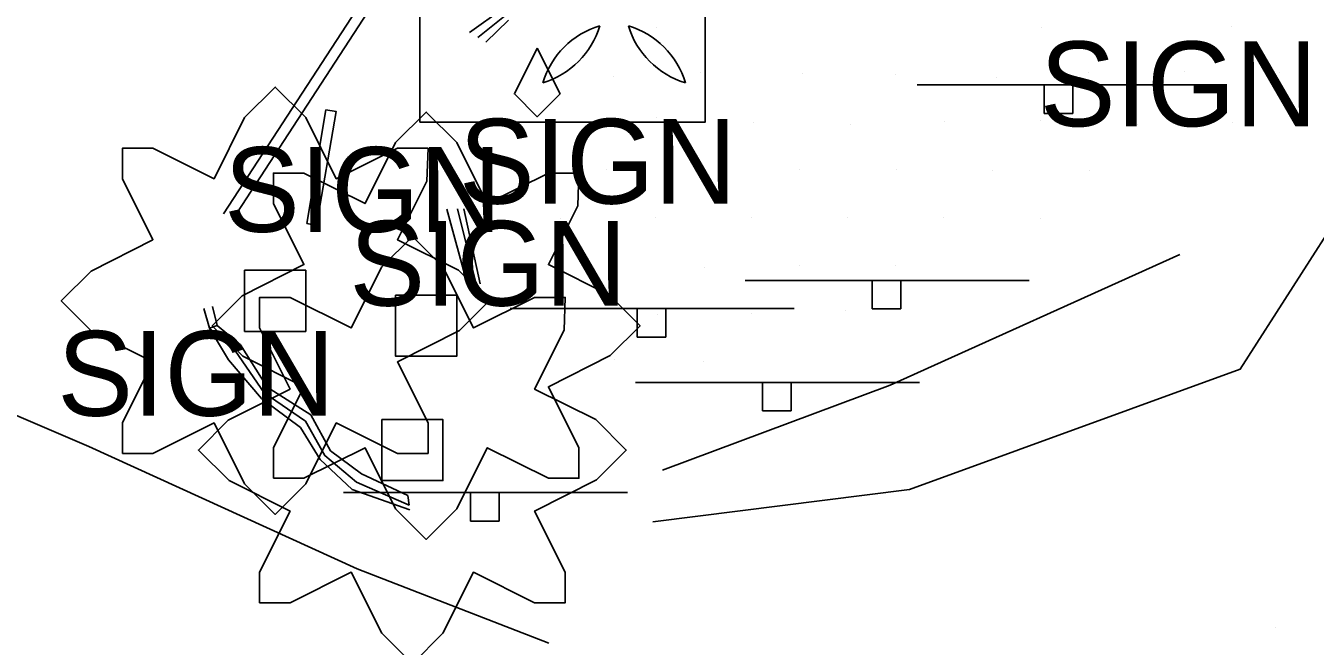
# Model space of a CAD drawing. Extents: x 1602514 to 1609837, y 863887 to 871157.
# Drawn here: x 1604719.6 to 1604814.6, y 866952.9 to 866998.7 of the extents above; entities that cross this region are included whole.
import ezdxf

# ---------------------------------------------------------------- set-up
doc = ezdxf.new("R2010")
doc.units = 0
for name, color, linetype in [('Environmental-New trees', 7, 'Continuous'), ('Photo-Anchor', 7, 'Continuous'), ('Roadway-Signs', 7, 'Continuous'), ('Survey-Curbs', 7, 'Continuous'), ('Survey-Edge of pavement', 7, 'Continuous'), ('Survey-Flow line', 7, 'Continuous'), ('Survey-Ridge Lines', 7, 'Continuous'), ('Survey-Signs', 7, 'Continuous'), ('Survey-Spot dirt', 7, 'Continuous'), ('Survey-Walls', 7, 'Continuous'), ('USER-Landscape', 7, 'Continuous'), ('Utility-Pole', 7, 'Continuous'), ('Utility-Water', 7, 'Continuous')]:
    doc.layers.add(name, color=color, linetype=linetype)

msp = doc.modelspace()

# ---------------------------------------------------------------- linework, layer by layer
at = {"layer": 'Environmental-New trees'}
for points in [[(1604726.751, 866967.151), (1604726.751, 866969.401), (1604729.001, 866973.902), (1604724.5, 866976.152), (1604722.25, 866978.403), (1604724.442, 866980.595), (1604729.001, 866982.903), (1604726.751, 866987.404), (1604726.751, 866989.654), (1604729.001, 866989.654), (1604733.502, 866987.404), (1604735.752, 866991.905), (1604738.002, 866994.155), (1604740.253, 866991.905), (1604742.503, 866987.404), (1604747.004, 866989.654), (1604749.254, 866989.654), (1604749.171, 866987.229), (1604747.004, 866982.903), (1604751.504, 866980.653), (1604753.754, 866978.403), (1604751.563, 866976.211), (1604747.004, 866973.902), (1604749.254, 866969.401), (1604749.254, 866967.151), (1604747.004, 866967.151), (1604742.503, 866969.401), (1604740.253, 866964.9), (1604738.002, 866962.65), (1604735.752, 866964.9), (1604733.502, 866969.401), (1604729.001, 866967.151)], [(1604726.751, 866967.151), (1604726.751, 866969.401), (1604729.001, 866973.902), (1604724.5, 866976.152), (1604722.25, 866978.403), (1604724.442, 866980.595), (1604729.001, 866982.903), (1604726.751, 866987.404), (1604726.751, 866989.654), (1604729.001, 866989.654), (1604733.502, 866987.404), (1604735.752, 866991.905), (1604738.002, 866994.155), (1604740.253, 866991.905), (1604742.503, 866987.404), (1604747.004, 866989.654), (1604749.254, 866989.654), (1604749.171, 866987.229), (1604747.004, 866982.903), (1604751.504, 866980.653), (1604753.754, 866978.403), (1604751.563, 866976.211), (1604747.004, 866973.902), (1604749.254, 866969.401), (1604749.254, 866967.151), (1604747.004, 866967.151), (1604742.503, 866969.401), (1604740.253, 866964.9), (1604738.002, 866962.65), (1604735.752, 866964.9), (1604733.502, 866969.401), (1604729.001, 866967.151)], [(1604737.867, 866965.316), (1604737.867, 866967.566), (1604740.117, 866972.067), (1604735.617, 866974.317), (1604733.366, 866976.568), (1604735.558, 866978.76), (1604740.117, 866981.068), (1604737.867, 866985.569), (1604737.867, 866987.819), (1604740.117, 866987.819), (1604744.618, 866985.569), (1604746.868, 866990.07), (1604749.119, 866992.32), (1604751.369, 866990.07), (1604753.619, 866985.569), (1604758.12, 866987.819), (1604760.37, 866987.819), (1604760.287, 866985.394), (1604758.12, 866981.068), (1604762.621, 866978.818), (1604764.871, 866976.568), (1604762.679, 866974.376), (1604758.12, 866972.067), (1604760.37, 866967.566), (1604760.37, 866965.316), (1604758.12, 866965.316), (1604753.619, 866967.566), (1604751.369, 866963.066), (1604749.119, 866960.815), (1604746.868, 866963.066), (1604744.618, 866967.566), (1604740.117, 866965.316)], [(1604737.867, 866965.316), (1604737.867, 866967.566), (1604740.117, 866972.067), (1604735.617, 866974.317), (1604733.366, 866976.568), (1604735.558, 866978.76), (1604740.117, 866981.068), (1604737.867, 866985.569), (1604737.867, 866987.819), (1604740.117, 866987.819), (1604744.618, 866985.569), (1604746.868, 866990.07), (1604749.119, 866992.32), (1604751.369, 866990.07), (1604753.619, 866985.569), (1604758.12, 866987.819), (1604760.37, 866987.819), (1604760.287, 866985.394), (1604758.12, 866981.068), (1604762.621, 866978.818), (1604764.871, 866976.568), (1604762.679, 866974.376), (1604758.12, 866972.067), (1604760.37, 866967.566), (1604760.37, 866965.316), (1604758.12, 866965.316), (1604753.619, 866967.566), (1604751.369, 866963.066), (1604749.119, 866960.815), (1604746.868, 866963.066), (1604744.618, 866967.566), (1604740.117, 866965.316)], [(1604736.851, 866956.148), (1604736.851, 866958.398), (1604739.102, 866962.899), (1604734.601, 866965.149), (1604732.351, 866967.4), (1604734.543, 866969.592), (1604739.102, 866971.9), (1604736.851, 866976.401), (1604736.851, 866978.652), (1604739.102, 866978.652), (1604743.603, 866976.401), (1604745.853, 866980.902), (1604748.103, 866983.152), (1604750.354, 866980.902), (1604752.604, 866976.401), (1604757.105, 866978.652), (1604759.355, 866978.652), (1604759.272, 866976.226), (1604757.105, 866971.9), (1604761.605, 866969.65), (1604763.855, 866967.4), (1604761.664, 866965.208), (1604757.105, 866962.899), (1604759.355, 866958.398), (1604759.355, 866956.148), (1604757.105, 866956.148), (1604752.604, 866958.398), (1604750.354, 866953.898), (1604748.103, 866951.647), (1604745.853, 866953.898), (1604743.603, 866958.398), (1604739.102, 866956.148)], [(1604736.851, 866956.148), (1604736.851, 866958.398), (1604739.102, 866962.899), (1604734.601, 866965.149), (1604732.351, 866967.4), (1604734.543, 866969.592), (1604739.102, 866971.9), (1604736.851, 866976.401), (1604736.851, 866978.652), (1604739.102, 866978.652), (1604743.603, 866976.401), (1604745.853, 866980.902), (1604748.103, 866983.152), (1604750.354, 866980.902), (1604752.604, 866976.401), (1604757.105, 866978.652), (1604759.355, 866978.652), (1604759.272, 866976.226), (1604757.105, 866971.9), (1604761.605, 866969.65), (1604763.855, 866967.4), (1604761.664, 866965.208), (1604757.105, 866962.899), (1604759.355, 866958.398), (1604759.355, 866956.148), (1604757.105, 866956.148), (1604752.604, 866958.398), (1604750.354, 866953.898), (1604748.103, 866951.647), (1604745.853, 866953.898), (1604743.603, 866958.398), (1604739.102, 866956.148)], [(1604735.752, 866980.653), (1604740.253, 866980.653), (1604740.253, 866976.152), (1604735.752, 866976.152)], [(1604735.752, 866980.653), (1604740.253, 866980.653), (1604740.253, 866976.152), (1604735.752, 866976.152)], [(1604746.868, 866978.818), (1604751.369, 866978.818), (1604751.369, 866974.317), (1604746.868, 866974.317)], [(1604746.868, 866978.818), (1604751.369, 866978.818), (1604751.369, 866974.317), (1604746.868, 866974.317)], [(1604745.853, 866969.65), (1604750.354, 866969.65), (1604750.354, 866965.149), (1604745.853, 866965.149)], [(1604745.853, 866969.65), (1604750.354, 866969.65), (1604750.354, 866965.149), (1604745.853, 866965.149)]]:
    msp.add_lwpolyline(points, close=True, dxfattribs=at)
at = {"layer": 'Photo-Anchor'}
for centre, radius, start, end in [((1604755.904, 867000.481), 6.269, 286.71789, 343.27643), ((1604763.725, 866992.659), 6.287, 106.80488, 163.18944), ((1604755.904, 867000.481), 6.269, 286.71789, 343.27643), ((1604763.725, 866992.659), 6.287, 106.80488, 163.18944), ((1604770.011, 867000.481), 6.269, 196.72358, 253.28211), ((1604762.19, 866992.659), 6.287, 16.81056, 73.19512), ((1604770.011, 867000.481), 6.269, 196.72358, 253.28211), ((1604762.19, 866992.659), 6.287, 16.81056, 73.19512)]:
    msp.add_arc(centre, radius, start, end, dxfattribs=at)
at = {"layer": 'Roadway-Signs'}
for p, q in [((1604785.283, 866994.314), (1604806.185, 866994.314)), ((1604785.283, 866994.314), (1604806.185, 866994.314)), ((1604794.634, 866992.213), (1604794.634, 866994.314)), ((1604794.634, 866992.213), (1604794.634, 866994.314)), ((1604795.684, 866994.314), (1604795.684, 866994.314)), ((1604795.684, 866994.314), (1604795.684, 866994.314)), ((1604796.734, 866994.314), (1604796.734, 866992.213)), ((1604796.734, 866994.314), (1604796.734, 866992.213)), ((1604796.734, 866992.213), (1604794.634, 866992.213)), ((1604796.734, 866992.213), (1604794.634, 866992.213)), ((1604772.611, 866979.907), (1604793.513, 866979.907)), ((1604772.611, 866979.907), (1604793.513, 866979.907)), ((1604781.962, 866977.806), (1604781.962, 866979.907)), ((1604781.962, 866977.806), (1604781.962, 866979.907)), ((1604783.012, 866979.907), (1604783.012, 866979.907)), ((1604783.012, 866979.907), (1604783.012, 866979.907)), ((1604784.062, 866979.907), (1604784.062, 866977.806)), ((1604784.062, 866979.907), (1604784.062, 866977.806)), ((1604755.314, 866977.827), (1604776.215, 866977.827)), ((1604755.314, 866977.827), (1604776.215, 866977.827)), ((1604764.664, 866975.727), (1604764.664, 866977.827)), ((1604764.664, 866975.727), (1604764.664, 866977.827)), ((1604765.714, 866977.827), (1604765.714, 866977.827)), ((1604765.714, 866977.827), (1604765.714, 866977.827)), ((1604766.765, 866977.827), (1604766.765, 866975.727)), ((1604766.765, 866977.827), (1604766.765, 866975.727)), ((1604784.062, 866977.806), (1604781.962, 866977.806)), ((1604784.062, 866977.806), (1604781.962, 866977.806)), ((1604766.765, 866975.727), (1604764.664, 866975.727)), ((1604766.765, 866975.727), (1604764.664, 866975.727)), ((1604764.543, 866972.384), (1604785.445, 866972.384)), ((1604764.543, 866972.384), (1604785.445, 866972.384)), ((1604773.894, 866970.284), (1604773.894, 866972.384)), ((1604773.894, 866970.284), (1604773.894, 866972.384)), ((1604774.944, 866972.384), (1604774.944, 866972.384)), ((1604774.944, 866972.384), (1604774.944, 866972.384)), ((1604775.994, 866972.384), (1604775.994, 866970.284)), ((1604775.994, 866972.384), (1604775.994, 866970.284)), ((1604775.994, 866970.284), (1604773.894, 866970.284)), ((1604775.994, 866970.284), (1604773.894, 866970.284)), ((1604743.035, 866964.268), (1604763.936, 866964.268)), ((1604743.035, 866964.268), (1604763.936, 866964.268)), ((1604752.385, 866962.168), (1604752.385, 866964.268)), ((1604752.385, 866962.168), (1604752.385, 866964.268)), ((1604753.435, 866964.268), (1604753.435, 866964.268)), ((1604753.435, 866964.268), (1604753.435, 866964.268)), ((1604754.485, 866964.268), (1604754.485, 866962.168)), ((1604754.485, 866964.268), (1604754.485, 866962.168)), ((1604754.485, 866962.168), (1604752.385, 866962.168)), ((1604754.485, 866962.168), (1604752.385, 866962.168))]:
    msp.add_line(p, q, dxfattribs=at)
at = {"layer": 'Survey-Curbs'}
msp.add_line((1604733.384, 866977.984), (1604733.717, 866976.591), dxfattribs=at)
msp.add_line((1604733.384, 866977.984), (1604733.717, 866976.591), dxfattribs=at)
for points in [[(1604750.468, 867009.422), (1604748.668, 867007.071), (1604734.2, 866984.803)], [(1604750.468, 867009.422), (1604748.668, 867007.071), (1604734.2, 866984.803)], [(1604751.134, 867009.246), (1604749.28, 867006.583), (1604734.856, 866984.363)], [(1604751.134, 867009.246), (1604749.28, 867006.583), (1604734.856, 866984.363)], [(1604732.755, 866977.843), (1604733.153, 866976.391), (1604733.717, 866976.591)], [(1604732.755, 866977.843), (1604733.153, 866976.391), (1604733.717, 866976.591)]]:
    msp.add_lwpolyline(points, dxfattribs=at)
at = {"layer": 'Survey-Edge of pavement'}
msp.add_lwpolyline([(1604758.149, 866953.175), (1604744.028, 866958.634), (1604724.271, 866967.658), (1604705.348, 866975.774), (1604699.377, 866979.717)], dxfattribs=at)
msp.add_lwpolyline([(1604758.149, 866953.175), (1604744.028, 866958.634), (1604724.271, 866967.658), (1604705.348, 866975.774), (1604699.377, 866979.717)], dxfattribs=at)
at = {"layer": 'Survey-Flow line'}
msp.add_lwpolyline([(1604765.819, 866962.111), (1604784.702, 866964.494), (1604809.066, 866973.355), (1604820.759, 866991.644)], dxfattribs=at)
msp.add_lwpolyline([(1604765.819, 866962.111), (1604784.702, 866964.494), (1604809.066, 866973.355), (1604820.759, 866991.644)], dxfattribs=at)
at = {"layer": 'Survey-Ridge Lines'}
for p, q in [((1604753.517, 866997.476), (1604755.184, 866999.097)), ((1604753.517, 866997.476), (1604755.184, 866999.097)), ((1604753.1, 866979.643), (1604751.893, 866985.19)), ((1604753.1, 866979.643), (1604751.893, 866985.19))]:
    msp.add_line(p, q, dxfattribs=at)
for points in [[(1604766.51, 866965.914), (1604783.276, 866972.195), (1604804.627, 866981.823)], [(1604766.51, 866965.914), (1604783.276, 866972.195), (1604804.627, 866981.823)], [(1604733.153, 866976.391), (1604734.564, 866974.057), (1604736.981, 866971.212), (1604739.853, 866969.075), (1604741.308, 866966.697), (1604743.67, 866964.486), (1604747.908, 866962.99)], [(1604733.153, 866976.391), (1604734.564, 866974.057), (1604736.981, 866971.212), (1604739.853, 866969.075), (1604741.308, 866966.697), (1604743.67, 866964.486), (1604747.908, 866962.99)]]:
    msp.add_lwpolyline(points, dxfattribs=at)
at = {"layer": 'Survey-Signs'}
msp.add_lwpolyline([(1604741.718, 866992.487), (1604742.479, 866992.366), (1604741.054, 866983.944), (1604740.332, 866984.102)], close=True, dxfattribs=at)
msp.add_lwpolyline([(1604741.718, 866992.487), (1604742.479, 866992.366), (1604741.054, 866983.944), (1604740.332, 866984.102)], close=True, dxfattribs=at)
at = {"layer": 'Survey-Spot dirt'}
for p, q in [((1604766.082, 866998.545), (1604766.082, 866998.545)), ((1604766.082, 866998.545), (1604766.082, 866998.545)), ((1604794.457, 866998.536), (1604794.457, 866998.536)), ((1604794.457, 866998.536), (1604794.457, 866998.536)), ((1604808.403, 866998.655), (1604808.403, 866998.655)), ((1604808.403, 866998.655), (1604808.403, 866998.655)), ((1604769.306, 866995.211), (1604769.306, 866995.211)), ((1604769.306, 866995.211), (1604769.306, 866995.211)), ((1604776.822, 866995.147), (1604776.822, 866995.147)), ((1604776.822, 866995.147), (1604776.822, 866995.147)), ((1604783.678, 866995.063), (1604783.678, 866995.063)), ((1604783.678, 866995.063), (1604783.678, 866995.063)), ((1604797.913, 866995.23), (1604797.913, 866995.23)), ((1604797.913, 866995.23), (1604797.913, 866995.23)), ((1604804.987, 866995.327), (1604804.987, 866995.327)), ((1604804.987, 866995.327), (1604804.987, 866995.327)), ((1604811.934, 866995.253), (1604811.934, 866995.253)), ((1604811.934, 866995.253), (1604811.934, 866995.253)), ((1604762.941, 866994.962), (1604762.941, 866994.962)), ((1604762.941, 866994.962), (1604762.941, 866994.962)), ((1604791.089, 866994.859), (1604791.089, 866994.859)), ((1604791.089, 866994.859), (1604791.089, 866994.859)), ((1604766.063, 866991.949), (1604766.063, 866991.949)), ((1604766.063, 866991.949), (1604766.063, 866991.949)), ((1604773.219, 866991.565), (1604773.219, 866991.565)), ((1604773.219, 866991.565), (1604773.219, 866991.565)), ((1604780.346, 866991.422), (1604780.346, 866991.422)), ((1604780.346, 866991.422), (1604780.346, 866991.422)), ((1604787.274, 866991.602), (1604787.274, 866991.602)), ((1604787.274, 866991.602), (1604787.274, 866991.602)), ((1604794.363, 866991.68), (1604794.363, 866991.68)), ((1604794.363, 866991.68), (1604794.363, 866991.68)), ((1604801.473, 866991.408), (1604801.473, 866991.408)), ((1604801.473, 866991.408), (1604801.473, 866991.408)), ((1604808.511, 866991.522), (1604808.511, 866991.522)), ((1604808.511, 866991.522), (1604808.511, 866991.522)), ((1604762.408, 866988.088), (1604762.408, 866988.088)), ((1604762.408, 866988.088), (1604762.408, 866988.088)), ((1604769.499, 866988.179), (1604769.499, 866988.179)), ((1604769.499, 866988.179), (1604769.499, 866988.179)), ((1604776.624, 866988.055), (1604776.624, 866988.055)), ((1604776.624, 866988.055), (1604776.624, 866988.055)), ((1604783.726, 866988.085), (1604783.726, 866988.085)), ((1604783.726, 866988.085), (1604783.726, 866988.085)), ((1604790.796, 866988.016), (1604790.796, 866988.016)), ((1604790.796, 866988.016), (1604790.796, 866988.016)), ((1604797.95, 866987.999), (1604797.95, 866987.999)), ((1604797.95, 866987.999), (1604797.95, 866987.999)), ((1604759.001, 866984.465), (1604759.001, 866984.465)), ((1604759.001, 866984.465), (1604759.001, 866984.465)), ((1604766.02, 866984.534), (1604766.02, 866984.534)), ((1604766.02, 866984.534), (1604766.02, 866984.534)), ((1604773.084, 866984.51), (1604773.084, 866984.51)), ((1604773.084, 866984.51), (1604773.084, 866984.51)), ((1604780.177, 866984.544), (1604780.177, 866984.544)), ((1604780.177, 866984.544), (1604780.177, 866984.544)), ((1604787.188, 866984.555), (1604787.188, 866984.555)), ((1604787.188, 866984.555), (1604787.188, 866984.555)), ((1604794.375, 866984.47), (1604794.375, 866984.47)), ((1604794.375, 866984.47), (1604794.375, 866984.47)), ((1604762.568, 866980.92), (1604762.568, 866980.92)), ((1604762.568, 866980.92), (1604762.568, 866980.92)), ((1604769.585, 866980.861), (1604769.585, 866980.861)), ((1604769.585, 866980.861), (1604769.585, 866980.861)), ((1604776.642, 866981.006), (1604776.642, 866981.006)), ((1604776.642, 866981.006), (1604776.642, 866981.006)), ((1604783.705, 866980.987), (1604783.705, 866980.987)), ((1604783.705, 866980.987), (1604783.705, 866980.987)), ((1604766.142, 866977.414), (1604766.142, 866977.414)), ((1604766.142, 866977.414), (1604766.142, 866977.414)), ((1604773.107, 866977.457), (1604773.107, 866977.457)), ((1604773.107, 866977.457), (1604773.107, 866977.457)), ((1604780.024, 866977.72), (1604780.024, 866977.72)), ((1604780.024, 866977.72), (1604780.024, 866977.72)), ((1604762.978, 866974.077), (1604762.978, 866974.077)), ((1604762.978, 866974.077), (1604762.978, 866974.077)), ((1604769.51, 866973.916), (1604769.51, 866973.916)), ((1604769.51, 866973.916), (1604769.51, 866973.916)), ((1604811.647, 866954.35), (1604811.647, 866954.35)), ((1604811.647, 866954.35), (1604811.647, 866954.35))]:
    msp.add_line(p, q, dxfattribs=at)
at = {"layer": 'Survey-Walls'}
for p, q in [((1604752.169, 866979.587), (1604750.644, 866985.147)), ((1604752.169, 866979.587), (1604750.644, 866985.147)), ((1604752.8, 866979.625), (1604751.43, 866985.174)), ((1604752.8, 866979.625), (1604751.43, 866985.174)), ((1604747.76, 866964.06), (1604747.859, 866963.343)), ((1604747.76, 866964.06), (1604747.859, 866963.343))]:
    msp.add_line(p, q, dxfattribs=at)
msp.add_lwpolyline([(1604752.93, 866997.814), (1604755.004, 866999.483), (1604754.785, 866999.955), (1604752.31, 866998.171)], dxfattribs=at)
msp.add_lwpolyline([(1604752.93, 866997.814), (1604755.004, 866999.483), (1604754.785, 866999.955), (1604752.31, 866998.171)], dxfattribs=at)
at = {"layer": 'USER-Landscape'}
for points in [[(1604733.153, 866976.391), (1604735.067, 866974.679), (1604737.191, 866971.612), (1604740.236, 866969.523), (1604741.649, 866966.993), (1604743.988, 866965.028), (1604747.859, 866963.343)], [(1604733.153, 866976.391), (1604735.067, 866974.679), (1604737.191, 866971.612), (1604740.236, 866969.523), (1604741.649, 866966.993), (1604743.988, 866965.028), (1604747.859, 866963.343)], [(1604747.76, 866964.06), (1604744.354, 866965.65), (1604742.066, 866967.355), (1604740.635, 866969.991), (1604737.409, 866972.027), (1604735.448, 866975.149), (1604733.717, 866976.591)], [(1604747.76, 866964.06), (1604744.354, 866965.65), (1604742.066, 866967.355), (1604740.635, 866969.991), (1604737.409, 866972.027), (1604735.448, 866975.149), (1604733.717, 866976.591)]]:
    msp.add_lwpolyline(points, dxfattribs=at)
at = {"layer": 'Utility-Pole'}
msp.add_lwpolyline([(1604748.663, 867012.587), (1604769.668, 867012.587), (1604769.668, 866991.582), (1604748.663, 866991.582)], close=True, dxfattribs=at)
msp.add_lwpolyline([(1604748.663, 867012.587), (1604769.668, 867012.587), (1604769.668, 866991.582), (1604748.663, 866991.582)], close=True, dxfattribs=at)
at = {"layer": 'Utility-Water'}
msp.add_lwpolyline([(1604757.295, 866997.014), (1604758.979, 866993.655), (1604757.295, 866991.971), (1604755.62, 866993.655)], close=True, dxfattribs=at)
msp.add_lwpolyline([(1604757.295, 866997.014), (1604758.979, 866993.655), (1604757.295, 866991.971), (1604755.62, 866993.655)], close=True, dxfattribs=at)

# ---------------------------------------------------------------- texts
at = {"layer": 'Roadway-Signs'}
for p in [(1604794.306, 866991.269), (1604794.306, 866991.269), (1604751.533, 866985.563), (1604751.533, 866985.563), (1604734.235, 866983.484), (1604734.235, 866983.484), (1604743.465, 866978.041), (1604743.465, 866978.041), (1604721.956, 866969.925), (1604721.956, 866969.925)]:
    msp.add_text('SIGN', height=6.2505, dxfattribs=at).set_placement(p)

doc.saveas('drawing.dxf')
